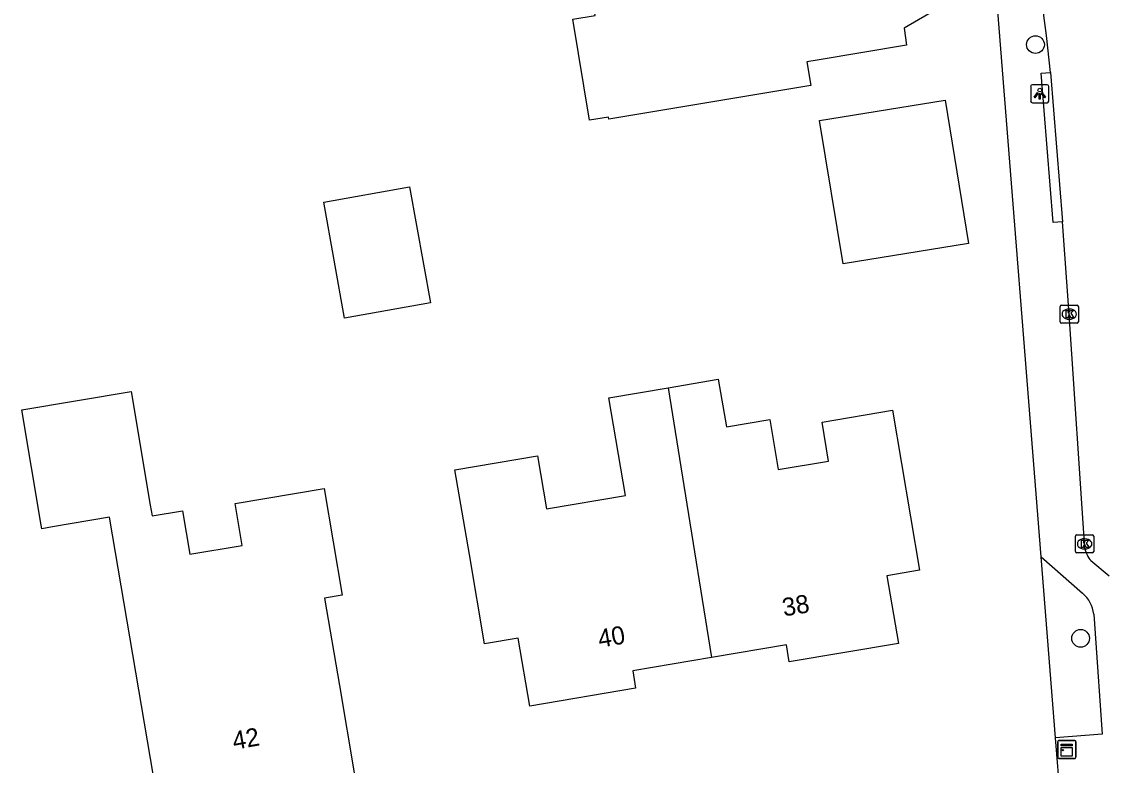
# Model space of a CAD drawing. Extents: x 161772 to 163123, y 383092 to 383917.
# Drawn here: x 162344.6 to 162404.6, y 383659.8 to 383700.8 of the extents above; entities that cross this region are included whole.
import ezdxf

# ---------------------------------------------------------------- set-up
doc = ezdxf.new("R2010")
doc.units = 0
for name, color, linetype in [('IMGEO_Boom', 7, 'Continuous'), ('IMGEO_Groenvoorziening', 7, 'Continuous'), ('IMGEO_Kast', 7, 'Continuous'), ('IMGEO_Kolk', 7, 'Continuous'), ('IMGEO_Lichtpunt', 7, 'Continuous'), ('IMGEO_Pand', 7, 'Continuous'), ('IMGEO_Pand_nummerreeks', 7, 'Continuous'), ('IMGEO_Rijbaan_lokaal_open', 7, 'Continuous'), ('IMGEO_Voetpad_open', 7, 'Continuous')]:
    doc.layers.add(name, color=color, linetype=linetype)

msp = doc.modelspace()

# ---------------------------------------------------------------- linework, layer by layer
at = {"layer": 'IMGEO_Boom'}
for centre in [(162400.514, 383699.527), (162403.004, 383666.791)]:
    msp.add_circle(centre, 0.489, dxfattribs=at)
at = {"layer": 'IMGEO_Groenvoorziening'}
msp.add_lwpolyline([(162401.617, 383661.304), (162400.824, 383671.278)], dxfattribs=at)
at = {"layer": 'IMGEO_Kast'}
for p, q in [((162401.743, 383660.239), (162401.743, 383661.08)), ((162401.743, 383661.08), (162401.743, 383660.239)), ((162401.818, 383661.164), (162402.659, 383661.164)), ((162402.659, 383661.164), (162401.818, 383661.164)), ((162402.743, 383661.089), (162402.743, 383660.248)), ((162402.743, 383660.248), (162402.743, 383661.089)), ((162402.668, 383660.164), (162401.827, 383660.164)), ((162401.827, 383660.164), (162402.668, 383660.164))]:
    msp.add_line(p, q, dxfattribs=at)
for points in [[(162401.938, 383660.954), (162402.538, 383660.954), (162402.538, 383660.869), (162401.938, 383660.869), (162401.938, 383660.954)], [(162401.938, 383660.779), (162402.538, 383660.779), (162402.538, 383660.29), (162401.938, 383660.29), (162401.938, 383660.779)]]:
    msp.add_lwpolyline(points, dxfattribs=at)
msp.add_circle((162402.022, 383660.628), 0.0377, dxfattribs=at)
for centre, start, end in [((162401.821, 383661.086), 92.4484, 184.28452), ((162401.821, 383661.086), 92.4484, 184.28452), ((162402.665, 383661.086), 2.4484, 94.28452), ((162402.665, 383661.086), 2.4484, 94.28452), ((162401.821, 383660.242), 182.4484, 274.28452), ((162401.821, 383660.242), 182.4484, 274.28452), ((162402.665, 383660.242), 272.4484, 4.28452), ((162402.665, 383660.242), 272.4484, 4.28452)]:
    msp.add_arc(centre, 0.0779, start, end, dxfattribs=at)
at = {"layer": 'IMGEO_Kolk'}
for p, q in [((162401.877, 383684.24), (162401.877, 383685.092)), ((162401.952, 383685.166), (162402.804, 383685.166)), ((162402.365, 383684.946), (162402.39, 383684.946)), ((162402.878, 383685.092), (162402.878, 383684.24)), ((162402.388, 383684.386), (162402.363, 383684.386)), ((162402.804, 383684.166), (162401.952, 383684.166)), ((162402.724, 383671.572), (162402.724, 383672.424)), ((162402.799, 383672.498), (162403.651, 383672.498)), ((162403.725, 383672.424), (162403.725, 383671.572)), ((162403.212, 383672.278), (162403.237, 383672.278)), ((162403.651, 383671.498), (162402.799, 383671.498)), ((162403.235, 383671.718), (162403.21, 383671.718))]:
    msp.add_line(p, q, dxfattribs=at)
for points in [[(162401.877, 383684.24), (162401.877, 383685.092)], [(162401.952, 383685.166), (162402.804, 383685.166)], [(162402.878, 383685.092), (162402.878, 383684.24)], [(162402.198, 383684.866), (162402.321, 383684.866), (162402.321, 383684.715), (162402.451, 383684.866), (162402.615, 383684.866), (162402.469, 383684.715), (162402.622, 383684.466), (162402.47, 383684.466), (162402.385, 383684.63), (162402.321, 383684.563), (162402.321, 383684.466), (162402.198, 383684.466), (162402.198, 383684.866)], [(162402.804, 383684.166), (162401.952, 383684.166)], [(162402.724, 383671.572), (162402.724, 383672.424)], [(162402.799, 383672.498), (162403.651, 383672.498)], [(162403.725, 383672.424), (162403.725, 383671.572)], [(162403.045, 383672.198), (162403.168, 383672.198), (162403.168, 383672.047), (162403.298, 383672.198), (162403.462, 383672.198), (162403.316, 383672.047), (162403.469, 383671.798), (162403.317, 383671.798), (162403.232, 383671.962), (162403.168, 383671.895), (162403.168, 383671.798), (162403.045, 383671.798), (162403.045, 383672.198)], [(162403.651, 383671.498), (162402.799, 383671.498)]]:
    msp.add_lwpolyline(points, dxfattribs=at)
for centre, start, end in [((162401.954, 383685.09), 91.55205, 178.44795), ((162401.954, 383685.09), 91.55205, 178.44795), ((162402.802, 383685.09), 1.55205, 88.44795), ((162402.802, 383685.09), 1.55205, 88.44795), ((162401.954, 383684.242), 181.55205, 268.44795), ((162401.954, 383684.242), 181.55205, 268.44795), ((162402.802, 383684.242), 271.55205, 358.44795), ((162402.802, 383684.242), 271.55205, 358.44795), ((162402.801, 383672.422), 91.55205, 178.44795), ((162402.801, 383672.422), 91.55205, 178.44795), ((162403.649, 383672.422), 1.55205, 88.44795), ((162403.649, 383672.422), 1.55205, 88.44795), ((162402.801, 383671.574), 181.55205, 268.44795), ((162402.801, 383671.574), 181.55205, 268.44795), ((162403.649, 383671.574), 271.55205, 358.44795), ((162403.649, 383671.574), 271.55205, 358.44795)]:
    msp.add_arc(centre, 0.0765, start, end, dxfattribs=at)
for centre, major_axis, ratio, start_param, end_param in [((162402.364, 383684.666), (-0.387, 0.002), 0.722429, 4.712389, 7.853982), ((162402.389, 383684.666), (-0.39, 0.002), 0.717154, 1.570796, 4.712389), ((162403.211, 383671.998), (-0.387, 0.002), 0.722429, 4.712389, 7.853982), ((162403.236, 383671.998), (-0.39, 0.002), 0.717154, 1.570796, 4.712389)]:
    msp.add_ellipse(centre, major_axis=major_axis, ratio=ratio, start_param=start_param, end_param=end_param, dxfattribs=at)
at = {"layer": 'IMGEO_Lichtpunt'}
for p, q in [((162400.25, 383697.223), (162400.25, 383696.416)), ((162400.25, 383697.223), (162400.25, 383696.416)), ((162401.152, 383697.318), (162400.344, 383697.318)), ((162401.152, 383697.318), (162400.344, 383697.318)), ((162401.246, 383696.416), (162401.246, 383697.223)), ((162401.246, 383696.416), (162401.246, 383697.223)), ((162400.344, 383696.322), (162401.152, 383696.322)), ((162400.344, 383696.322), (162401.152, 383696.322))]:
    msp.add_line(p, q, dxfattribs=at)
for points in [[(162400.624, 383696.887), (162400.663, 383696.859), (162400.475, 383696.597), (162400.437, 383696.624), (162400.624, 383696.887)], [(162400.726, 383696.839), (162400.773, 383696.839), (162400.773, 383696.517), (162400.726, 383696.517), (162400.726, 383696.839)], [(162400.836, 383696.859), (162400.874, 383696.886), (162401.061, 383696.624), (162401.022, 383696.596), (162400.836, 383696.859)]]:
    msp.add_lwpolyline(points, dxfattribs=at)
msp.add_circle((162400.749, 383697.021), 0.0994, dxfattribs=at)
for centre, start, end in [((162400.344, 383697.223), 90, 180), ((162400.344, 383697.223), 90, 180), ((162401.152, 383697.223), 0, 90), ((162401.152, 383697.223), 0, 90), ((162400.344, 383696.416), 180, 270), ((162400.344, 383696.416), 180, 270), ((162401.152, 383696.416), 270, 0), ((162401.152, 383696.416), 270, 360)]:
    msp.add_arc(centre, 0.0946, start, end, dxfattribs=at)
at = {"layer": 'IMGEO_Pand'}
for points in [[(162387.046, 383707.495), (162391.981, 383708.297), (162392.557, 383704.141), (162394.287, 383703.708), (162394.63, 383701.232), (162393.279, 383700.441), (162393.41, 383699.5), (162388.478, 383698.679), (162387.908, 383698.584), (162388.126, 383697.272), (162377.004, 383695.421), (162376.986, 383695.529), (162375.939, 383695.355), (162375.011, 383700.928), (162376.244, 383701.133), (162375.56, 383705.242), (162371.008, 383704.484), (162370.559, 383707.177), (162378.885, 383708.638), (162379.257, 383706.23), (162387.046, 383707.495)], [(162395.537, 383696.467), (162396.829, 383688.568), (162389.911, 383687.437), (162388.619, 383695.335), (162395.537, 383696.467)], [(162366.015, 383691.686), (162367.169, 383685.294), (162362.436, 383684.44), (162361.283, 383690.832), (162366.015, 383691.686)], [(162380.267, 383680.61), (162383.031, 383681.08), (162383.477, 383678.455), (162385.866, 383678.861), (162386.335, 383676.096), (162389.116, 383676.568), (162388.752, 383678.719), (162392.629, 383679.377), (162394.129, 383670.546), (162392.328, 383670.24), (162392.962, 383666.508), (162386.948, 383665.486), (162386.788, 383666.432), (162382.654, 383665.729)], [(162353.499, 383673.819), (162353.906, 383671.423), (162356.796, 383671.914), (162356.404, 383674.225), (162361.31, 383675.059), (162362.31, 383669.176), (162361.326, 383669.009), (162362.146, 383664.185), (162362.983, 383659.255), (162362.543, 383659.18), (162362.572, 383659.008), (162361.777, 383657.886), (162359.569, 383657.511), (162358.429, 383658.405), (162352.221, 383657.351), (162349.482, 383673.47), (162346.329, 383672.934), (162345.754, 383672.836), (162345.72, 383673.038), (162344.641, 383679.387), (162350.664, 383680.41), (162351.728, 383674.142), (162351.831, 383673.536), (162353.499, 383673.819)], [(162382.654, 383665.729), (162378.314, 383664.992), (162378.474, 383664.047), (162372.646, 383663.057), (162372.011, 383666.798), (162370.15, 383666.482), (162369.313, 383671.412), (162368.518, 383676.089), (162373.062, 383676.861), (162373.561, 383673.926), (162377.924, 383674.667), (162377.008, 383680.057), (162380.267, 383680.61)], [(162380.267, 383680.61), (162381.133, 383675.212), (162382.654, 383665.729)]]:
    msp.add_lwpolyline(points, dxfattribs=at)
at = {"layer": 'IMGEO_Rijbaan_lokaal_open'}
for points in [[(162401.335, 383697.99), (162401.123, 383700.027), (162400.329, 383706.008), (162399.821, 383709.699)], [(162401.335, 383697.99), (162401.997, 383689.753)], [(162403.241, 383671.754), (162402.378, 383684.666), (162401.997, 383689.753)], [(162404.581, 383670.226), (162403.575, 383671.067)]]:
    msp.add_lwpolyline(points, dxfattribs=at)
msp.add_arc((162404.591, 383671.985), 1.369, 189.7323, 222.12312, dxfattribs=at)
at = {"layer": 'IMGEO_Voetpad_open'}
for points in [[(162400.824, 383671.278), (162398.413, 383701.603), (162391.681, 383750), (162383.157, 383811.286), (162380.984, 383813.013)], [(162401.997, 383689.753), (162401.499, 383689.713), (162400.837, 383697.95), (162401.335, 383697.99)], [(162400.824, 383671.278), (162403.111, 383669.273)], [(162403.724, 383668.115), (162403.799, 383667.059), (162404.19, 383661.498), (162401.617, 383661.304)], [(162401.886, 383657.92), (162401.617, 383661.304)]]:
    msp.add_lwpolyline(points, dxfattribs=at)
msp.add_arc((162402.064, 383667.977), 1.666, 4.74052, 51.04948, dxfattribs=at)

# ---------------------------------------------------------------- texts
at = {"layer": 'IMGEO_Pand_nummerreeks'}
for s, rotation, p in [('38', 9.64288, (162386.649, 383667.991)), ('40', 9.64288, (162376.491, 383666.266)), ('42', 10.03249, (162356.346, 383660.639))]:
    msp.add_text(s, height=1, rotation=rotation, dxfattribs=at).set_placement(p)

doc.saveas('drawing.dxf')
